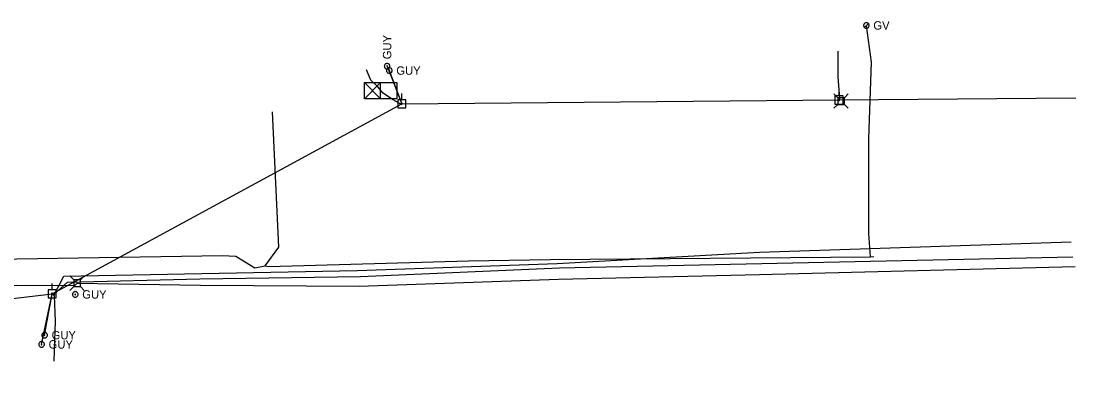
# Model space of a CAD drawing. Extents: x 596028 to 606371, y 330010 to 403088.
# Drawn here: x 604459.2 to 604943.3, y 402227.5 to 402390.6 of the extents above; entities that cross this region are included whole.
import ezdxf

# ---------------------------------------------------------------- set-up
doc = ezdxf.new("R2010")
doc.units = 0
for name, color, linetype in [('E_SIG', 7, 'Continuous'), ('E_UTL_AG_Bold', 7, 'Continuous'), ('E_UTL_E_UG', 7, 'Continuous'), ('E_UTL_EGuyWire', 7, 'Continuous'), ('E_UTL_EPowerPole', 7, 'Continuous'), ('E_UTL_G', 7, 'Continuous'), ('E_UTL_G_UG', 7, 'Continuous'), ('E_UTL_Overhead', 7, 'Continuous'), ('E_UTL_T_UG', 7, 'Continuous'), ('E_UTL_TV_UG', 7, 'Continuous')]:
    doc.layers.add(name, color=color, linetype=linetype)

msp = doc.modelspace()

# ---------------------------------------------------------------- linework, layer by layer
at = {"layer": 'E_SIG'}
for points in [[(604616.78, 402355.01), (604616.78, 402362.44)], [(604616.78, 402362.44), (604631.63, 402362.44)], [(604624.21, 402362.44), (604616.78, 402355.01)], [(604616.78, 402362.44), (604624.21, 402355.01)], [(604624.21, 402355.01), (604624.21, 402362.44)], [(604631.63, 402362.44), (604631.63, 402355.01)], [(604624.21, 402358.72), (604624.21, 402358.72)], [(604631.63, 402355.01), (604616.78, 402355.01)]]:
    msp.add_lwpolyline(points, dxfattribs=at)
at = {"layer": 'E_UTL_AG_Bold'}
for points in [[(604834.02, 402355.48), (604832.27, 402357.23)], [(604837.12, 402355.48), (604834.02, 402355.48)], [(604834.02, 402355.48), (604834.02, 402352.38)], [(604837.12, 402355.48), (604838.87, 402357.23)], [(604837.12, 402352.38), (604837.12, 402355.48)], [(604834.02, 402352.38), (604832.27, 402350.63)], [(604834.02, 402352.38), (604837.12, 402352.38)], [(604837.12, 402352.38), (604838.87, 402350.63)], [(604483.32, 402271.99), (604481.57, 402273.75)], [(604486.41, 402271.99), (604488.17, 402273.75)], [(604483.32, 402268.9), (604481.57, 402267.15)], [(604486.41, 402271.99), (604483.32, 402271.99)], [(604483.32, 402271.99), (604483.32, 402268.9)], [(604483.32, 402268.9), (604486.41, 402268.9)], [(604486.41, 402268.9), (604486.41, 402271.99)], [(604486.41, 402268.9), (604488.17, 402267.15)]]:
    msp.add_lwpolyline(points, dxfattribs=at)
at = {"layer": 'E_UTL_E_UG'}
for points in [[(604834.64, 402354.43), (604835, 402355.1), (604834.22, 402365.09), (604834.28, 402376.79)], [(604633.92, 402352.72), (604633.21, 402352.63), (604629.27, 402354.91), (604625.39, 402357.6), (604622.85, 402360.51), (604619.74, 402363.5), (604617.66, 402368.29)], [(604474.42, 402234.73), (604474.94, 402252.97), (604474.58, 402264.72), (604473.43, 402265.59)]]:
    msp.add_lwpolyline(points, dxfattribs=at)
at = {"layer": 'E_UTL_EGuyWire'}
for p, q in [((604627.18, 402369.89), (604633.92, 402352.72)), ((604628.2, 402367.92), (604633.92, 402352.72)), ((604468.59, 402242.39), (604473.43, 402265.59)), ((604469.97, 402246.62), (604473.43, 402265.59))]:
    msp.add_line(p, q, dxfattribs=at)
for points in [[(604627.18, 402371.17), (604626.94, 402371.15), (604626.7, 402371.08), (604626.49, 402370.97), (604626.3, 402370.82), (604626.14, 402370.63), (604626.01, 402370.42), (604625.93, 402370.19), (604625.9, 402369.95), (604625.91, 402369.71), (604625.97, 402369.47), (604626.07, 402369.25), (604626.21, 402369.05), (604626.39, 402368.88), (604626.59, 402368.75), (604626.82, 402368.66), (604627.06, 402368.61), (604627.3, 402368.61), (604627.54, 402368.66), (604627.77, 402368.75), (604627.97, 402368.88), (604628.15, 402369.05), (604628.29, 402369.25), (604628.39, 402369.47), (604628.45, 402369.71), (604628.46, 402369.95), (604628.43, 402370.19), (604628.35, 402370.42), (604628.23, 402370.63), (604628.07, 402370.82), (604627.87, 402370.97), (604627.66, 402371.08), (604627.42, 402371.15), (604627.18, 402371.17)], [(604627.18, 402370.05), (604627.15, 402370.05), (604627.12, 402370.04), (604627.09, 402370.02), (604627.07, 402370.01), (604627.05, 402369.98), (604627.03, 402369.96), (604627.02, 402369.93), (604627.02, 402369.9), (604627.02, 402369.87), (604627.03, 402369.84), (604627.04, 402369.81), (604627.06, 402369.78), (604627.08, 402369.76), (604627.11, 402369.75), (604627.14, 402369.74), (604627.17, 402369.73), (604627.2, 402369.73), (604627.23, 402369.74), (604627.25, 402369.75), (604627.28, 402369.76), (604627.3, 402369.78), (604627.32, 402369.81), (604627.33, 402369.84), (604627.34, 402369.87), (604627.34, 402369.9), (604627.34, 402369.93), (604627.33, 402369.96), (604627.31, 402369.98), (604627.29, 402370.01), (604627.27, 402370.02), (604627.24, 402370.04), (604627.21, 402370.05), (604627.18, 402370.05)], [(604629.48, 402367.92), (604629.46, 402368.16), (604629.39, 402368.4), (604629.28, 402368.61), (604629.13, 402368.81), (604628.95, 402368.97), (604628.73, 402369.09), (604628.5, 402369.17), (604628.26, 402369.2), (604628.02, 402369.19), (604627.78, 402369.13), (604627.56, 402369.03), (604627.36, 402368.89), (604627.19, 402368.71), (604627.06, 402368.51), (604626.97, 402368.28), (604626.92, 402368.04), (604626.92, 402367.8), (604626.97, 402367.56), (604627.06, 402367.33), (604627.19, 402367.13), (604627.36, 402366.95), (604627.56, 402366.81), (604627.78, 402366.71), (604628.02, 402366.65), (604628.26, 402366.64), (604628.5, 402366.67), (604628.73, 402366.75), (604628.95, 402366.87), (604629.13, 402367.03), (604629.28, 402367.23), (604629.39, 402367.44), (604629.46, 402367.68), (604629.48, 402367.92)], [(604628.36, 402367.92), (604628.36, 402367.95), (604628.35, 402367.98), (604628.34, 402368.01), (604628.32, 402368.03), (604628.29, 402368.05), (604628.27, 402368.07), (604628.24, 402368.08), (604628.21, 402368.08), (604628.18, 402368.08), (604628.15, 402368.07), (604628.12, 402368.06), (604628.1, 402368.04), (604628.07, 402368.02), (604628.06, 402367.99), (604628.05, 402367.97), (604628.04, 402367.94), (604628.04, 402367.91), (604628.05, 402367.88), (604628.06, 402367.85), (604628.07, 402367.82), (604628.1, 402367.8), (604628.12, 402367.78), (604628.15, 402367.77), (604628.18, 402367.76), (604628.21, 402367.76), (604628.24, 402367.76), (604628.27, 402367.77), (604628.29, 402367.79), (604628.32, 402367.81), (604628.34, 402367.83), (604628.35, 402367.86), (604628.36, 402367.89), (604628.36, 402367.92)], [(604485.33, 402265.29), (604485.31, 402265.53), (604485.24, 402265.77), (604485.12, 402265.98), (604484.97, 402266.18), (604484.79, 402266.34), (604484.58, 402266.46), (604484.35, 402266.54), (604484.11, 402266.57), (604483.86, 402266.56), (604483.63, 402266.5), (604483.4, 402266.4), (604483.2, 402266.26), (604483.04, 402266.08), (604482.9, 402265.88), (604482.81, 402265.65), (604482.77, 402265.41), (604482.77, 402265.17), (604482.81, 402264.93), (604482.9, 402264.7), (604483.04, 402264.5), (604483.2, 402264.32), (604483.4, 402264.18), (604483.63, 402264.08), (604483.86, 402264.02), (604484.11, 402264.01), (604484.35, 402264.04), (604484.58, 402264.12), (604484.79, 402264.25), (604484.97, 402264.4), (604485.12, 402264.6), (604485.24, 402264.81), (604485.31, 402265.05), (604485.33, 402265.29)], [(604484.21, 402265.29), (604484.2, 402265.32), (604484.19, 402265.35), (604484.18, 402265.38), (604484.16, 402265.4), (604484.14, 402265.42), (604484.11, 402265.44), (604484.08, 402265.45), (604484.05, 402265.45), (604484.02, 402265.45), (604483.99, 402265.44), (604483.96, 402265.43), (604483.94, 402265.41), (604483.92, 402265.39), (604483.9, 402265.36), (604483.89, 402265.34), (604483.89, 402265.31), (604483.89, 402265.28), (604483.89, 402265.25), (604483.9, 402265.22), (604483.92, 402265.19), (604483.94, 402265.17), (604483.96, 402265.15), (604483.99, 402265.14), (604484.02, 402265.13), (604484.05, 402265.13), (604484.08, 402265.13), (604484.11, 402265.14), (604484.14, 402265.16), (604484.16, 402265.18), (604484.18, 402265.2), (604484.19, 402265.23), (604484.2, 402265.26), (604484.21, 402265.29)], [(604471.26, 402246.62), (604471.23, 402246.86), (604471.17, 402247.1), (604471.05, 402247.31), (604470.9, 402247.51), (604470.72, 402247.67), (604470.51, 402247.79), (604470.28, 402247.87), (604470.04, 402247.9), (604469.79, 402247.89), (604469.55, 402247.83), (604469.33, 402247.73), (604469.13, 402247.59), (604468.97, 402247.41), (604468.83, 402247.21), (604468.74, 402246.98), (604468.7, 402246.74), (604468.7, 402246.5), (604468.74, 402246.26), (604468.83, 402246.03), (604468.97, 402245.83), (604469.13, 402245.65), (604469.33, 402245.51), (604469.55, 402245.41), (604469.79, 402245.35), (604470.04, 402245.34), (604470.28, 402245.37), (604470.51, 402245.45), (604470.72, 402245.58), (604470.9, 402245.73), (604471.05, 402245.93), (604471.17, 402246.14), (604471.23, 402246.38), (604471.26, 402246.62)], [(604470.13, 402246.62), (604470.13, 402246.65), (604470.12, 402246.68), (604470.11, 402246.71), (604470.09, 402246.73), (604470.07, 402246.75), (604470.04, 402246.77), (604470.01, 402246.78), (604469.98, 402246.78), (604469.95, 402246.78), (604469.92, 402246.77), (604469.89, 402246.76), (604469.87, 402246.74), (604469.85, 402246.72), (604469.83, 402246.69), (604469.82, 402246.67), (604469.81, 402246.64), (604469.81, 402246.61), (604469.82, 402246.58), (604469.83, 402246.55), (604469.85, 402246.52), (604469.87, 402246.5), (604469.89, 402246.48), (604469.92, 402246.47), (604469.95, 402246.46), (604469.98, 402246.46), (604470.01, 402246.46), (604470.04, 402246.47), (604470.07, 402246.49), (604470.09, 402246.51), (604470.11, 402246.53), (604470.12, 402246.56), (604470.13, 402246.59), (604470.13, 402246.62)], [(604469.88, 402242.39), (604469.85, 402242.63), (604469.79, 402242.87), (604469.67, 402243.08), (604469.52, 402243.27), (604469.34, 402243.43), (604469.13, 402243.56), (604468.9, 402243.64), (604468.66, 402243.67), (604468.41, 402243.66), (604468.17, 402243.6), (604467.95, 402243.5), (604467.75, 402243.36), (604467.59, 402243.18), (604467.45, 402242.98), (604467.36, 402242.75), (604467.32, 402242.51), (604467.32, 402242.27), (604467.36, 402242.03), (604467.45, 402241.8), (604467.59, 402241.6), (604467.75, 402241.42), (604467.95, 402241.28), (604468.17, 402241.18), (604468.41, 402241.12), (604468.66, 402241.11), (604468.9, 402241.14), (604469.13, 402241.22), (604469.34, 402241.34), (604469.52, 402241.5), (604469.67, 402241.69), (604469.79, 402241.91), (604469.85, 402242.15), (604469.88, 402242.39)], [(604468.75, 402242.39), (604468.75, 402242.42), (604468.74, 402242.45), (604468.73, 402242.48), (604468.71, 402242.5), (604468.69, 402242.52), (604468.66, 402242.53), (604468.63, 402242.54), (604468.6, 402242.55), (604468.57, 402242.55), (604468.54, 402242.54), (604468.51, 402242.53), (604468.49, 402242.51), (604468.47, 402242.49), (604468.45, 402242.46), (604468.44, 402242.43), (604468.43, 402242.4), (604468.43, 402242.37), (604468.44, 402242.34), (604468.45, 402242.32), (604468.47, 402242.29), (604468.49, 402242.27), (604468.51, 402242.25), (604468.54, 402242.24), (604468.57, 402242.23), (604468.6, 402242.23), (604468.63, 402242.23), (604468.66, 402242.24), (604468.69, 402242.26), (604468.71, 402242.28), (604468.73, 402242.3), (604468.74, 402242.33), (604468.75, 402242.36), (604468.75, 402242.39)]]:
    msp.add_lwpolyline(points, dxfattribs=at)
at = {"layer": 'E_UTL_EPowerPole'}
for points in [[(604633.88, 402354.56), (604633.88, 402357.47)], [(604836.45, 402356.27), (604832.76, 402356.27)], [(604832.76, 402356.27), (604832.76, 402352.58)], [(604834.61, 402356.27), (604834.61, 402359.18)], [(604836.45, 402352.58), (604836.45, 402356.27)], [(604635.73, 402354.56), (604632.04, 402354.56)], [(604632.04, 402354.56), (604632.04, 402350.87)], [(604632.04, 402350.87), (604635.73, 402350.87)], [(604634.15, 402352.72), (604634.15, 402352.77), (604634.14, 402352.81), (604634.12, 402352.85), (604634.09, 402352.89), (604634.05, 402352.92), (604634.01, 402352.94), (604633.97, 402352.95), (604633.93, 402352.96), (604633.88, 402352.96), (604633.84, 402352.95), (604633.8, 402352.93), (604633.76, 402352.9), (604633.73, 402352.87), (604633.7, 402352.83), (604633.69, 402352.79), (604633.68, 402352.74), (604633.68, 402352.7), (604633.69, 402352.65), (604633.7, 402352.61), (604633.73, 402352.57), (604633.76, 402352.54), (604633.8, 402352.52), (604633.84, 402352.5), (604633.88, 402352.49), (604633.93, 402352.48), (604633.97, 402352.49), (604634.01, 402352.51), (604634.05, 402352.53), (604634.09, 402352.56), (604634.12, 402352.59), (604634.14, 402352.63), (604634.15, 402352.68), (604634.15, 402352.72)], [(604635.73, 402350.87), (604635.73, 402354.56)], [(604832.76, 402352.58), (604836.45, 402352.58)], [(604834.88, 402354.43), (604834.87, 402354.48), (604834.86, 402354.52), (604834.84, 402354.56), (604834.81, 402354.59), (604834.78, 402354.62), (604834.74, 402354.65), (604834.69, 402354.66), (604834.65, 402354.67), (604834.6, 402354.67), (604834.56, 402354.66), (604834.52, 402354.64), (604834.48, 402354.61), (604834.45, 402354.58), (604834.43, 402354.54), (604834.41, 402354.5), (604834.4, 402354.45), (604834.4, 402354.41), (604834.41, 402354.36), (604834.43, 402354.32), (604834.45, 402354.28), (604834.48, 402354.25), (604834.52, 402354.22), (604834.56, 402354.2), (604834.6, 402354.19), (604834.65, 402354.19), (604834.69, 402354.2), (604834.74, 402354.21), (604834.78, 402354.24), (604834.81, 402354.27), (604834.84, 402354.3), (604834.86, 402354.34), (604834.87, 402354.39), (604834.88, 402354.43)], [(604473.4, 402267.44), (604473.4, 402270.34)], [(604475.24, 402267.44), (604471.56, 402267.44)], [(604471.56, 402267.44), (604471.56, 402263.74)], [(604471.56, 402263.74), (604475.24, 402263.74)], [(604473.67, 402265.59), (604473.67, 402265.64), (604473.65, 402265.68), (604473.63, 402265.72), (604473.61, 402265.76), (604473.57, 402265.79), (604473.53, 402265.81), (604473.49, 402265.83), (604473.44, 402265.83), (604473.4, 402265.83), (604473.36, 402265.82), (604473.31, 402265.8), (604473.28, 402265.77), (604473.25, 402265.74), (604473.22, 402265.7), (604473.2, 402265.66), (604473.2, 402265.62), (604473.2, 402265.57), (604473.2, 402265.53), (604473.22, 402265.48), (604473.25, 402265.45), (604473.28, 402265.41), (604473.31, 402265.39), (604473.36, 402265.37), (604473.4, 402265.36), (604473.44, 402265.36), (604473.49, 402265.36), (604473.53, 402265.38), (604473.57, 402265.4), (604473.61, 402265.43), (604473.63, 402265.46), (604473.65, 402265.5), (604473.67, 402265.55), (604473.67, 402265.59)], [(604475.24, 402263.74), (604475.24, 402267.44)]]:
    msp.add_lwpolyline(points, dxfattribs=at)
at = {"layer": 'E_UTL_G'}
for points in [[(604848.45, 402388.6), (604848.43, 402388.85), (604848.36, 402389.08), (604848.25, 402389.3), (604848.1, 402389.49), (604847.91, 402389.65), (604847.7, 402389.77), (604847.47, 402389.85), (604847.23, 402389.89), (604846.98, 402389.87), (604846.75, 402389.82), (604846.53, 402389.71), (604846.33, 402389.57), (604846.16, 402389.4), (604846.03, 402389.19), (604845.94, 402388.96), (604845.89, 402388.73), (604845.89, 402388.48), (604845.94, 402388.24), (604846.03, 402388.02), (604846.16, 402387.81), (604846.33, 402387.63), (604846.53, 402387.49), (604846.75, 402387.39), (604846.98, 402387.33), (604847.23, 402387.32), (604847.47, 402387.36), (604847.7, 402387.44), (604847.91, 402387.56), (604848.1, 402387.72), (604848.25, 402387.91), (604848.36, 402388.13), (604848.43, 402388.36), (604848.45, 402388.6)], [(604846.26, 402387.7), (604848.07, 402389.51)]]:
    msp.add_lwpolyline(points, dxfattribs=at)
at = {"layer": 'E_UTL_G_UG'}
for points in [[(604849.06, 402282.56), (604848.34, 402293.22), (604848.37, 402336.69), (604849.49, 402371.77), (604847.17, 402388.6)], [(604571.26, 402278.39), (604577.46, 402286.96), (604574.63, 402348.95)], [(604124.42, 402271.52), (604151.37, 402273.37), (604210.33, 402274.32), (604244.23, 402274.88), (604245.49, 402274.91), (604318.93, 402276.64), (604381.77, 402279.74), (604383.14, 402279.69), (604457.27, 402281.54), (604551.57, 402283.07), (604557.81, 402282.89), (604566.53, 402277.53), (604571.26, 402278.39), (604572.75, 402278.13), (604664.58, 402280.63), (604702.07, 402281.36), (604849.06, 402282.56), (604850.61, 402282.69)]]:
    msp.add_lwpolyline(points, dxfattribs=at)
at = {"layer": 'E_UTL_Overhead'}
msp.add_lwpolyline([(604136.76, 402227.49), (604253.34, 402239.61), (604473.43, 402265.59), (604633.92, 402352.72), (604834.64, 402354.43), (604943.34, 402355.36)], dxfattribs=at)
at = {"layer": 'E_UTL_T_UG'}
for points in [[(604473.43, 402265.59), (604474.16, 402264.81), (604478.81, 402273.65), (604613.42, 402276.21), (604705.24, 402279.54), (604798.12, 402284.65), (604941.21, 402289.4)], [(604145.69, 402256.56), (604147.43, 402257.03), (604177.16, 402261.92), (604223.28, 402263.04), (604236.2, 402263.87), (604237.46, 402262.97), (604338.81, 402265.29), (604419.49, 402266.68), (604457.22, 402269.59), (604483.82, 402269.32), (604484.87, 402270.45), (604541.57, 402269.56), (604614.3, 402269.05), (604705.79, 402272.22), (604798.15, 402274.44), (604942.95, 402278.16)]]:
    msp.add_lwpolyline(points, dxfattribs=at)
at = {"layer": 'E_UTL_TV_UG'}
msp.add_lwpolyline([(604473.43, 402265.59), (604474.34, 402265.4), (604480.54, 402270.9), (604541.2, 402272.38), (604615.01, 402273.44), (604706.26, 402277.41), (604941.92, 402282.53)], dxfattribs=at)

# ---------------------------------------------------------------- texts
at = {"layer": 'E_UTL_EGuyWire'}
msp.add_text('GUY', height=3.85, rotation=90, dxfattribs=at).set_placement((604629.11, 402373.1))
for p in [(604631.41, 402366), (604487.25, 402263.37), (604471.8, 402240.46), (604473.18, 402244.7)]:
    msp.add_text('GUY', height=3.85, dxfattribs=at).set_placement(p)
at = {"layer": 'E_UTL_G'}
msp.add_text('GV', height=3.85, dxfattribs=at).set_placement((604850.38, 402386.68))

doc.saveas('drawing.dxf')
